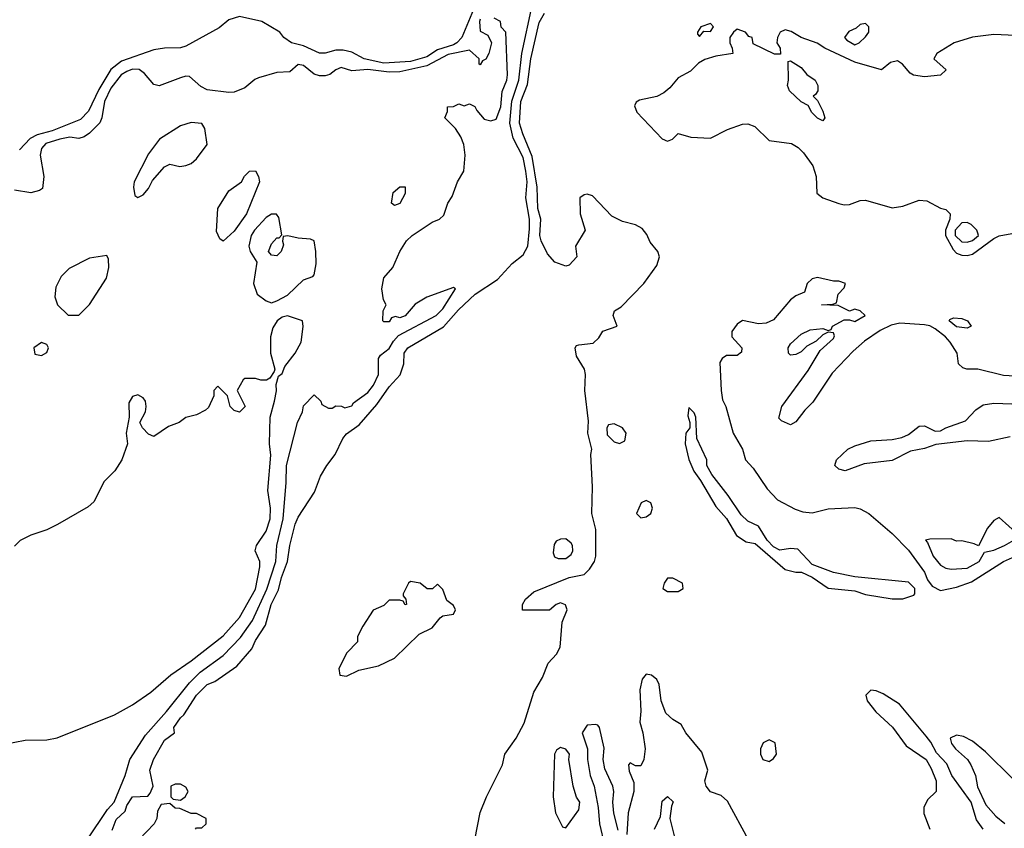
# Model space of a CAD drawing. Header units: inches. Extents: x 2348341 to 2479810, y 460419 to 613669.
# Tile 279 of 656: x 2400569 to 2404249, y 546453 to 549476. Entities that reach past the tile are written whole.
import ezdxf

# ---------------------------------------------------------------- set-up
doc = ezdxf.new("R2010")
doc.units = ezdxf.units.IN
doc.header["$MEASUREMENT"] = 0
doc.layers.add('C4504', color=7, linetype='Continuous')

msp = doc.modelspace()

# ---------------------------------------------------------------- linework, layer by layer
at = {"layer": 'C4504', "color": 2}
for points, elevation in [([(2402265, 549515), (2402221.5, 549410), (2402203.2, 549390), (2402190, 549382), (2402130, 549364), (2402090, 549337.8), (2402030, 549320.6), (2401930, 549313.5), (2401856, 549330), (2401810, 549355.1), (2401778, 549362), (2401750, 549362.3), (2401710, 549351.8), (2401690, 549351.8), (2401630, 549378.7), (2401585.2, 549390), (2401556, 549410), (2401541.2, 549430), (2401474, 549470), (2401390, 549488.4), (2401350, 549476), (2401314.6, 549445.4), (2401190, 549376.8), (2401170, 549371), (2401110, 549369.8), (2401070, 549363.1), (2400950, 549320.8), (2400909.4, 549290.6), (2400865.2, 549214.8), (2400825.7, 549134.3), (2400796.6, 549103.4), (2400690, 549060.3), (2400634.6, 549045.4), (2400608.1, 549031.9), (2400568, 548990)], 30), ([(2400914.2, 546445.8), (2400930, 546486), (2400963.7, 546516.3), (2400970, 546538), (2400990, 546571), (2401047.3, 546572.7), (2401056.4, 546583.6), (2401068, 546610), (2401055.3, 546670), (2401069, 546710), (2401110, 546782), (2401148, 546810), (2401145.2, 546830), (2401170, 546866), (2401182.9, 546877.1), (2401230, 546950.6), (2401269.4, 546990), (2401298, 547002), (2401380.7, 547059.3), (2401436.6, 547123.4), (2401450, 547154.8), (2401487.1, 547212.9), (2401508.4, 547290), (2401536, 547344), (2401547.4, 547390), (2401569.8, 547450), (2401578.3, 547510), (2401598.9, 547590), (2401610, 547616), (2401670.9, 547709.1), (2401692.8, 547770), (2401716.9, 547810), (2401748.3, 547850), (2401776.3, 547910), (2401790, 547928.2), (2401838, 547962), (2401903.1, 548036.9), (2401950, 548103.8), (2401991.3, 548148.7), (2402004.5, 548190), (2402006.3, 548230), (2402019.5, 548250), (2402152.5, 548327.5), (2402209.1, 548390.9), (2402271.5, 548450), (2402354.9, 548505.1), (2402410, 548564.2), (2402450, 548597), (2402468.4, 548630), (2402474.7, 548694.7), (2402474.4, 548730), (2402460.8, 548810), (2402465.8, 548870), (2402461, 548910), (2402450, 548960.9), (2402413.6, 549033.6), (2402400.7, 549090), (2402408.5, 549171.5), (2402434.5, 549250), (2402445, 549350), (2402484.4, 549530)], 30), ([(2402290, 549479), (2402287.4, 549470), (2402290, 549434), (2402318, 549418), (2402332, 549390), (2402322, 549350), (2402311.6, 549328.4), (2402298, 549322), (2402290, 549308), (2402286, 549310), (2402286, 549330), (2402250, 549362), (2402170, 549346.2), (2402090, 549304.5), (2401990, 549281.1), (2401950, 549280.8), (2401870.3, 549289.7), (2401810, 549285.2), (2401770, 549297.2), (2401750, 549289), (2401728.2, 549271.8), (2401710, 549266), (2401690, 549266.6), (2401670, 549272.7), (2401630, 549305.2), (2401610, 549309), (2401578, 549282), (2401530, 549279.3), (2401461.4, 549258.6), (2401447.5, 549252.5), (2401410, 549221.2), (2401370, 549205.2), (2401350, 549204), (2401270, 549214), (2401246.3, 549226.3), (2401204, 549264), (2401190, 549265.2), (2401170, 549259.3), (2401090, 549228.7), (2401070, 549234), (2401035.6, 549275.6), (2401015.3, 549290), (2400990, 549291.1), (2400970, 549282.9), (2400948.4, 549270), (2400910, 549220.9), (2400886.3, 549170), (2400876.4, 549110), (2400868.8, 549091.2), (2400830, 549052.3), (2400810, 549038), (2400790, 549032), (2400756.6, 549036.6), (2400718.8, 549030), (2400667.1, 549012.9), (2400650, 548995.1), (2400644.9, 548970), (2400659.1, 548890), (2400654.8, 548845.2), (2400642.8, 548837.2), (2400610.5, 548829.5), (2400550, 548838.4)], 34), ([(2400821.6, 546410), (2400897.1, 546522.9), (2400921.7, 546550), (2400963.5, 546650), (2400980.7, 546710), (2401038.6, 546801.4), (2401118, 546890), (2401203.3, 546996.7), (2401244, 547036), (2401330, 547098.4), (2401394, 547166), (2401439.2, 547230), (2401493.1, 547346.9), (2401526.2, 547450), (2401529.7, 547510), (2401553.3, 547610), (2401565.4, 547745.4), (2401565.6, 547810), (2401606.6, 547970), (2401626, 548010), (2401630, 548032), (2401670, 548074), (2401694, 548050), (2401698, 548038), (2401723.6, 548023.6), (2401736.4, 548023.6), (2401750, 548032), (2401771.1, 548031.1), (2401784.7, 548024.7), (2401810, 548032), (2401816.5, 548043.5), (2401870, 548082), (2401891.5, 548110), (2401909.4, 548150), (2401909.3, 548210), (2401917.5, 548222.5), (2401950, 548247.3), (2401965.4, 548274.6), (2401984.8, 548295.2), (2402126, 548370), (2402150, 548394.8), (2402198, 548470), (2402190, 548475.3), (2402090, 548439), (2402047.3, 548412.7), (2402010, 548368.7), (2401990, 548362), (2401974, 548366), (2401958, 548362), (2401950, 548346), (2401930, 548346), (2401926, 548350), (2401927.3, 548387.3), (2401938, 548410), (2401928.4, 548428.4), (2401922, 548470), (2401929.3, 548510.7), (2401964, 548550), (2401989.2, 548610), (2402014, 548650), (2402035.3, 548670), (2402110, 548718.8), (2402138, 548730), (2402154.6, 548745.4), (2402168.7, 548790), (2402184.7, 548815.3), (2402205.2, 548870), (2402229, 548910), (2402234, 548970), (2402228.7, 549010), (2402218, 549038), (2402198, 549070), (2402158, 549110), (2402167.3, 549132.7), (2402168, 549150), (2402190, 549152), (2402210, 549162), (2402230, 549154), (2402250, 549162), (2402270, 549152), (2402276.9, 549136.9), (2402304.7, 549104.7), (2402330, 549098), (2402350, 549104.7), (2402367, 549150), (2402372.6, 549207.4), (2402389.3, 549250), (2402391.5, 549270), (2402386, 549430), (2402368, 549448), (2402366, 549470), (2402342.7, 549482.7)], 34), ([(2402269.4, 546410), (2402290, 546512), (2402313.2, 546570), (2402373.2, 546690), (2402382, 546730), (2402424, 546790), (2402454.5, 546845.5), (2402490, 546962), (2402523.2, 547016.8), (2402544, 547070), (2402575.5, 547104.5), (2402589, 547130), (2402596.4, 547223.6), (2402615.3, 547270), (2402608.4, 547288.4), (2402590, 547295.3), (2402574, 547290), (2402548.4, 547268.4), (2402448, 547268), (2402448, 547290), (2402459, 547310), (2402490, 547337.3), (2402622, 547390), (2402678, 547402), (2402698.7, 547421.3), (2402717.2, 547450), (2402722.7, 547470), (2402722, 547570), (2402707, 547630), (2402709.6, 547730), (2402702.9, 547850), (2402706.6, 547870), (2402692.3, 547930), (2402694.8, 547974.8), (2402680.9, 548090), (2402683.7, 548150), (2402679.3, 548170), (2402650, 548218), (2402645.2, 548250), (2402650, 548258), (2402659, 548261), (2402712.7, 548267.3), (2402732.9, 548287.1), (2402747.9, 548312.1), (2402802, 548330), (2402787, 548370), (2402791.9, 548388.1), (2402816.8, 548403.2), (2402901.6, 548490), (2402950, 548557.3), (2402960.5, 548590), (2402954, 548610), (2402924.6, 548644.6), (2402913, 548673), (2402895.8, 548695.8), (2402870, 548709.6), (2402822, 548722), (2402782, 548742), (2402710, 548817.2), (2402690, 548824), (2402678, 548822), (2402662, 548810), (2402664, 548750), (2402682, 548690), (2402646, 548630), (2402651.3, 548590), (2402622, 548558), (2402610, 548555.3), (2402569.2, 548570), (2402541.2, 548601.2), (2402518, 548650), (2402513, 548670), (2402516.3, 548730), (2402504.8, 548770), (2402502.3, 548850), (2402484.7, 548964.7), (2402448.7, 549050), (2402437.3, 549090), (2402442, 549170), (2402466.3, 549233.7), (2402479.2, 549330), (2402510, 549466), (2402530, 549500.5)], 26), ([(2404290, 549417), (2404210, 549420.5), (2404130, 549411.6), (2404061, 549390), (2403996, 549350), (2403984.7, 549330), (2404031, 549289), (2404010.5, 549269.5), (2403950, 549262.7), (2403909.4, 549269.4), (2403896.5, 549276.5), (2403868, 549310), (2403850, 549322), (2403823.6, 549316.4), (2403790, 549289.2), (2403690, 549317.2), (2403578, 549370), (2403549.1, 549389.1), (2403489.4, 549409.4), (2403451.7, 549431.7), (2403430, 549438), (2403411.3, 549430), (2403401, 549410), (2403398, 549390), (2403411.3, 549370), (2403412.7, 549347.3), (2403390, 549348), (2403310, 549386), (2403306, 549410), (2403294, 549414), (2403282, 549430), (2403250, 549441.2), (2403236, 549430), (2403222.8, 549410), (2403222.8, 549390), (2403232, 549370), (2403234, 549350), (2403170, 549339.5), (2403130, 549327), (2403106.3, 549313.7), (2403075.6, 549284.4), (2403030, 549258.4), (2402998.5, 549221.5), (2402976.5, 549203.5), (2402950, 549189.6), (2402885.1, 549174.9), (2402872.4, 549167.6), (2402866, 549154), (2402874.9, 549130), (2402970, 549030.4), (2402990, 549021.6), (2403009, 549030), (2403030, 549050.8), (2403077.5, 549037.5), (2403150, 549033.7), (2403213.7, 549066.3), (2403270, 549086), (2403290, 549087.4), (2403316.7, 549076.7), (2403370, 549024.2), (2403453.2, 549013.2), (2403478.6, 548998.6), (2403498.5, 548978.5), (2403533.1, 548930), (2403545.2, 548890), (2403547.6, 548827.6), (2403570, 548810.2), (2403630, 548789.2), (2403650, 548783.5), (2403670, 548784.9), (2403710, 548800.2), (2403730, 548802), (2403830, 548772.3), (2403870, 548779.2), (2403930, 548802), (2403959.2, 548799.2), (2404010, 548772), (2404030, 548766.7), (2404046.7, 548750), (2404045.5, 548730), (2404028.4, 548690), (2404028.4, 548670), (2404057, 548617), (2404070, 548603.6), (2404090, 548595.5), (2404110, 548594.4), (2404130, 548600.2), (2404210, 548658.5), (2404230, 548668), (2404276.7, 548676.7)], 26), ([(2404330, 548140.9), (2404246, 548146), (2404150, 548169.2), (2404109.1, 548169.1), (2404094, 548174), (2404078, 548190), (2404072.7, 548230), (2404046, 548270), (2404029.4, 548290), (2403990, 548320.5), (2403970, 548332.1), (2403950, 548336), (2403858.3, 548341.7), (2403825.7, 548334.3), (2403785.2, 548314.8), (2403725.9, 548274.1), (2403683.7, 548236.3), (2403605.4, 548154.6), (2403533.6, 548046.4), (2403503.6, 548016.4), (2403470, 547972.7), (2403450, 547961.2), (2403416.5, 547976.5), (2403406.6, 547986.6), (2403417.2, 548030), (2403515.9, 548164.1), (2403560.1, 548239.9), (2403610, 548284.7), (2403614.6, 548294.6), (2403610, 548306), (2403590, 548308), (2403570, 548298), (2403545.4, 548274.6), (2403510, 548255.3), (2403490, 548234), (2403470, 548224), (2403450, 548222), (2403442, 548230), (2403441.2, 548250), (2403450, 548264.7), (2403490, 548301), (2403523.2, 548316.8), (2403570, 548322), (2403590, 548314), (2403602, 548318), (2403606, 548330), (2403650, 548354), (2403670, 548354), (2403690, 548347.3), (2403728, 548370), (2403710, 548388), (2403690, 548394), (2403670, 548386), (2403627.3, 548407.3), (2403566, 548410), (2403607.3, 548412.7), (2403622, 548418), (2403628, 548450), (2403650, 548474), (2403655.3, 548490), (2403630, 548499), (2403610, 548499), (2403550, 548512.3), (2403530, 548508), (2403512, 548490), (2403502, 548458), (2403470, 548444), (2403450, 548429), (2403386.1, 548353.9), (2403358.3, 548341.7), (2403330, 548338.7), (2403270, 548351.5), (2403250, 548338), (2403230.6, 548310), (2403230.6, 548290), (2403267.3, 548250), (2403266.8, 548233.2), (2403250, 548220.9), (2403210, 548220.9), (2403194.8, 548210), (2403185.8, 548194.2), (2403190.5, 548090), (2403195.5, 548055.5), (2403207.3, 548030), (2403235.5, 547930), (2403270, 547871), (2403281, 547830), (2403310, 547798.8), (2403362, 547722), (2403401.1, 547681.1), (2403466.7, 547646.7), (2403495.6, 547635.6), (2403530, 547632.4), (2403590, 547647.3), (2403690, 547652.2), (2403710, 547647.7), (2403742.8, 547630), (2403830, 547555.5), (2403890, 547492.7), (2403950, 547410.8), (2403962, 547382), (2403978.5, 547358.5), (2404010, 547342), (2404070, 547354), (2404126.1, 547373.9), (2404246, 547450), (2404335.3, 547490)], 26), ([(2400512.5, 546767.5), (2400590, 546782), (2400670, 546784), (2400709.4, 546790.6), (2400923.2, 546876.8), (2400990, 546914.8), (2401058.6, 546961.4), (2401133.8, 547026.2), (2401210, 547078.4), (2401330, 547172.4), (2401390, 547240.5), (2401450, 547347.3), (2401466.6, 547430), (2401466, 547450), (2401449.3, 547490), (2401454, 547510), (2401490, 547564), (2401505.1, 547610), (2401506.3, 547650), (2401496.2, 547716.2), (2401507.7, 547847.7), (2401502.9, 547890), (2401505.2, 547990), (2401521.2, 548050), (2401528.7, 548088.7), (2401528, 548112), (2401536.4, 548143.6), (2401550, 548154), (2401560.2, 548179.8), (2401599, 548230), (2401621.2, 548270), (2401628.7, 548328.7), (2401626, 548350), (2401570, 548368.7), (2401550, 548364), (2401531.3, 548350), (2401515.3, 548324.7), (2401506, 548290), (2401506, 548230), (2401522, 548170), (2401519.6, 548160.4), (2401503.6, 548136.4), (2401491.3, 548128.7), (2401470, 548128), (2401450, 548135.3), (2401410, 548135.3), (2401404.7, 548130), (2401382, 548090), (2401411.3, 548030), (2401390, 548009), (2401370, 548015.3), (2401355.3, 548030), (2401346, 548070), (2401310, 548106), (2401294, 548090), (2401294, 548070), (2401274, 548026), (2401263.5, 548016.5), (2401230, 547999), (2401190, 547989), (2401164.7, 547970), (2401125.2, 547954.8), (2401070, 547918), (2401050, 547926), (2401028, 547950), (2401018, 547970), (2401039, 548010), (2401042, 548030), (2401039, 548050), (2401030, 548062), (2401010, 548074), (2400990, 548068), (2400976.9, 548043.1), (2400978, 547990), (2400967.3, 547930), (2400971.3, 547890), (2400950.7, 547830), (2400924.9, 547790), (2400884.9, 547750), (2400846.4, 547673.6), (2400824.7, 547655.3), (2400710, 547589.3), (2400670, 547569.2), (2400610.8, 547549.2), (2400571.1, 547528.9), (2400550, 547508)], 38), ([(2404270, 547917), (2404190, 547898.7), (2404110, 547902), (2403992.7, 547887.3), (2403950, 547872.7), (2403897.6, 547862.4), (2403830, 547827.6), (2403724.9, 547815.1), (2403654, 547790), (2403630, 547795.3), (2403615.3, 547810), (2403622, 547830), (2403664, 547870), (2403690, 547882.8), (2403750, 547902), (2403830, 547906.8), (2403865.6, 547914.4), (2403890, 547924.7), (2403930, 547956), (2403950, 547958), (2403990, 547938), (2404010, 547938.8), (2404029.5, 547950.5), (2404103.2, 547976.8), (2404142, 548018), (2404170, 548036.3), (2404210, 548042), (2404310, 548038.4)], 26), ([(2403292.7, 546410), (2403214.2, 546554.2), (2403190, 546575.3), (2403150, 546589), (2403134, 546610), (2403129.4, 546630), (2403140.9, 546670), (2403118, 546738), (2403059, 546810), (2403041.2, 546841.2), (2403010, 546859), (2402983.3, 546883.3), (2402966.6, 546930), (2402959.3, 546990), (2402950, 547008.7), (2402930, 547025.2), (2402910, 547029), (2402894.8, 547010), (2402886.8, 546970), (2402890.5, 546890.5), (2402886, 546850), (2402898, 546810), (2402906.8, 546750), (2402901, 546710), (2402890, 546686), (2402870, 546686), (2402850, 546698), (2402844.7, 546690), (2402846.4, 546666.4), (2402863.6, 546623.6), (2402864.7, 546590), (2402842.8, 546510), (2402838, 546430)], 26), ([(2404169, 546450), (2404144.7, 546484.7), (2404124.5, 546550), (2404052.7, 546650), (2404034, 546694), (2403994.8, 546734.8), (2403974.5, 546774.5), (2403957.2, 546797.2), (2403856.6, 546916.6), (2403795.6, 546955.6), (2403770, 546966.6), (2403750, 546968.7), (2403731.3, 546950), (2403736, 546930), (2403768.2, 546888.2), (2403830.4, 546830.4), (2403881.6, 546761.6), (2403956, 546710), (2403975.8, 546675.8), (2403994, 546630), (2403994, 546590), (2403961.1, 546558.9), (2403947.3, 546530), (2403947.9, 546507.9), (2403970.8, 546450)], 26), ([(2402805.6, 546445.6), (2402789.1, 546509.1), (2402785.2, 546550), (2402789.3, 546590), (2402785.2, 546610), (2402755.5, 546675.5), (2402749, 546710), (2402752.9, 546752.9), (2402735.3, 546830), (2402730, 546838), (2402720.4, 546840.4), (2402690, 546838), (2402671.3, 546810), (2402691.3, 546750), (2402691, 546710), (2402701, 546650), (2402716, 546610), (2402730.9, 546530.9), (2402736, 546470), (2402754.8, 546390)], 26), ([(2404279.1, 546639.1), (2404178.7, 546738.7), (2404130, 546779), (2404096.2, 546796.2), (2404070, 546800.9), (2404046, 546790), (2404051, 546770), (2404066, 546750), (2404110.5, 546710.5), (2404124, 546690), (2404140.5, 546650), (2404148.1, 546608.1), (2404179.9, 546539.9), (2404217.5, 546497.5), (2404250.4, 546470.4)], 26), ([(2402940.9, 546450), (2402963.2, 546496.8), (2402970, 546554), (2402990, 546572), (2403011.1, 546551.1), (2403004.7, 546535.3), (2402998.8, 546490), (2403018.8, 546410)], 26), ([(2401226, 546450), (2401230, 546454), (2401250, 546454), (2401266, 546470), (2401266, 546490), (2401230, 546508), (2401210, 546508), (2401167.3, 546527.3), (2401150, 546528), (2401130, 546546), (2401098, 546542), (2401083.6, 546516.4), (2401082, 546490), (2401071.1, 546468.9), (2401014, 546410)], 30)]:
    msp.add_lwpolyline(points, dxfattribs=dict(at, elevation=elevation))
for points, elevation in [([(2403150, 549462), (2403114, 549450), (2403102, 549430), (2403102, 549422), (2403110, 549414), (2403126, 549434), (2403150, 549432), (2403162, 549450)], 26), ([(2403730, 549462), (2403710, 549459), (2403695.3, 549444.7), (2403667.9, 549432.1), (2403652, 549410), (2403659.6, 549399.6), (2403690, 549382), (2403706, 549390), (2403730, 549412), (2403742, 549430), (2403742, 549450)], 26), ([(2403570, 549098), (2403550, 549108.7), (2403529.3, 549129.3), (2403515.3, 549155.3), (2403489.1, 549169.1), (2403446, 549210), (2403438, 549230), (2403442, 549250), (2403440.4, 549319.6), (2403450, 549322), (2403490, 549298), (2403510.9, 549270.9), (2403542, 549250), (2403551.3, 549230), (2403551.3, 549210), (2403543.6, 549196.4), (2403534, 549190), (2403550, 549174), (2403570, 549134), (2403578, 549110)], 26), ([(2401210, 549092), (2401170, 549079.3), (2401091, 549030), (2401050, 548975.3), (2400997.3, 548870), (2400994, 548850), (2400999.6, 548819.6), (2401010, 548811.3), (2401030, 548821), (2401050, 548844.7), (2401064.8, 548875.2), (2401110, 548926.8), (2401130, 548936), (2401167.5, 548927.5), (2401190, 548930.8), (2401210, 548938.8), (2401230, 548956), (2401269, 549010), (2401261.2, 549070), (2401250, 549088.7)], 38), ([(2401330, 548648.7), (2401316.4, 548656.4), (2401304.7, 548684.7), (2401309.7, 548770.3), (2401350, 548836), (2401398, 548870), (2401409.1, 548890.9), (2401428, 548910), (2401450, 548911.3), (2401462, 548890), (2401464.7, 548870), (2401417.1, 548750), (2401370, 548686)], 34), ([(2401970, 548782), (2401958, 548790), (2401965.2, 548830), (2401990, 548852), (2402010, 548851.3), (2402010, 548826), (2401990, 548789)], 34), ([(2401510, 548749.3), (2401490, 548737), (2401446.4, 548690), (2401434.4, 548670), (2401424.9, 548630), (2401430.7, 548610), (2401454.8, 548570), (2401443, 548490), (2401456, 548450), (2401490, 548424.7), (2401510, 548418), (2401530, 548424.7), (2401570, 548446), (2401630, 548504), (2401664, 548516), (2401670, 548522), (2401676.6, 548563.4), (2401676, 548610), (2401668.9, 548648.9), (2401655.3, 548655.3), (2401610, 548659.3), (2401571.6, 548668.4), (2401554, 548666), (2401551.3, 548648.7), (2401554.8, 548634.8), (2401546, 548610), (2401530, 548594), (2401510, 548595.3), (2401499, 548610), (2401510, 548638), (2401530, 548661), (2401539, 548661), (2401548.4, 548671.6), (2401537, 548737), (2401529.1, 548749.1)], 38), ([(2404110, 548718.4), (2404090, 548716.9), (2404065.2, 548690), (2404065.2, 548670), (2404090, 548645.3), (2404110, 548644.4), (2404130, 548650.7), (2404152, 548670), (2404150, 548678), (2404146, 548690), (2404125.2, 548710)], 30), ([(2400894.6, 548594.6), (2400830, 548585.2), (2400754.4, 548545.6), (2400724.5, 548515.5), (2400703.5, 548476.5), (2400699.8, 548439.8), (2400710.7, 548410.7), (2400750, 548371), (2400790, 548371.3), (2400830, 548411), (2400893.2, 548510), (2400902, 548550), (2400900.4, 548580.4)], 38), ([(2404110, 548322.7), (2404070, 548327.6), (2404042, 548350), (2404044.7, 548355.3), (2404059, 548361), (2404090, 548359.1), (2404110.7, 548350), (2404124.7, 548330)], 22), ([(2400650, 548268.7), (2400622, 548250), (2400625.4, 548225.4), (2400650, 548221), (2400670, 548232), (2400677.2, 548250), (2400670, 548262)], 38), ([(2403070, 548026), (2403065.4, 547994.6), (2403074, 547970), (2403074, 547950), (2403058, 547930), (2403056, 547890), (2403070, 547832), (2403087.9, 547787.9), (2403113.7, 547753.7), (2403170, 547656), (2403210.6, 547610.6), (2403247.3, 547547.3), (2403284.5, 547524.5), (2403317.3, 547517.3), (2403430, 547421), (2403470, 547410.7), (2403490.7, 547410.7), (2403530, 547391.3), (2403590, 547350.8), (2403690, 547340.7), (2403730, 547327.3), (2403830, 547310.5), (2403870, 547310.7), (2403910, 547324.7), (2403914, 547330), (2403914, 547350), (2403890, 547373.2), (2403690, 547392.7), (2403610, 547409.2), (2403530, 547439), (2403476.6, 547496.6), (2403450, 547499.3), (2403410, 547493.2), (2403385.6, 547505.6), (2403362, 547530), (2403330, 547582), (2403290, 547601.2), (2403264.8, 547624.8), (2403216.6, 547696.6), (2403155.5, 547775.5), (2403137.2, 547810), (2403137.2, 547830), (2403099, 547910), (2403095.3, 547990), (2403090, 548006)], 26), ([(2402790, 547965.2), (2402770, 547962), (2402762.8, 547950), (2402764.5, 547924.5), (2402790, 547898), (2402810, 547891.3), (2402830, 547902), (2402835.3, 547930), (2402822, 547950)], 26), ([(2402910, 547679), (2402892, 547670), (2402874, 547630), (2402890, 547614), (2402910, 547618), (2402928, 547630), (2402934, 547650), (2402928, 547670)], 26), ([(2404230, 547615.3), (2404210, 547604), (2404185.5, 547574.5), (2404151.6, 547508.4), (2404136.4, 547516.4), (2404090, 547528), (2404070, 547526), (2404050, 547535.3), (2403970, 547534), (2403954, 547530), (2403962, 547522), (2403983, 547470), (2404010, 547437.3), (2404030, 547425.5), (2404050, 547422), (2404110, 547425.3), (2404154.5, 547450), (2404174.6, 547485.4), (2404210, 547493), (2404249.2, 547510), (2404284, 547530), (2404302, 547550)], 30), ([(2402610, 547535.3), (2402590, 547534), (2402574, 547526), (2402565.8, 547514.2), (2402562.5, 547482.5), (2402568.1, 547468.1), (2402581.6, 547461.6), (2402610, 547461.6), (2402630, 547476), (2402635.6, 547490), (2402634.5, 547510), (2402630, 547519)], 30), ([(2403010, 547388), (2402990, 547388), (2402978, 547370), (2402972, 547350), (2402990, 547338), (2403030, 547338), (2403048, 547350), (2403046, 547370)], 26), ([(2402030, 547375.3), (2402022, 547370), (2402002, 547330), (2402002, 547322), (2402012, 547310), (2402014, 547290), (2402010, 547288), (2402002, 547302), (2401990, 547306), (2401950, 547306), (2401930, 547286), (2401890, 547268), (2401851.1, 547208.9), (2401832, 547170), (2401831.3, 547150), (2401791.1, 547108.9), (2401762, 547050), (2401765.4, 547025.4), (2401790, 547022), (2401836, 547044), (2401910, 547060.7), (2401970, 547088.4), (2402061.3, 547178.7), (2402110, 547202.8), (2402140.1, 547239.9), (2402150, 547246.8), (2402190, 547254), (2402198, 547270), (2402190, 547286), (2402164.7, 547304.7), (2402150, 547346), (2402130, 547366), (2402111.6, 547348.4), (2402091.6, 547348.4), (2402066, 547370)], 30), ([(2402590, 546755.3), (2402575.3, 546744.7), (2402567.3, 546730), (2402562.8, 546570), (2402571.3, 546510), (2402598, 546458), (2402610, 546454), (2402658, 546522), (2402662, 546550), (2402649.3, 546569.3), (2402637.2, 546610), (2402621.2, 546710), (2402624, 546730), (2402610, 546748.7)], 26), ([(2403370, 546784), (2403347.9, 546772.1), (2403337.3, 546750), (2403337.3, 546730), (2403346.8, 546710), (2403370, 546702.8), (2403386.3, 546713.7), (2403397.2, 546730), (2403392.1, 546772.1)], 26), ([(2401170, 546618), (2401150, 546618), (2401134, 546610), (2401134, 546570), (2401142, 546562), (2401170, 546558), (2401188, 546570), (2401198, 546590), (2401190, 546606)], 30)]:
    msp.add_lwpolyline(points, close=True, dxfattribs=dict(at, elevation=elevation))

doc.saveas('drawing.dxf')
